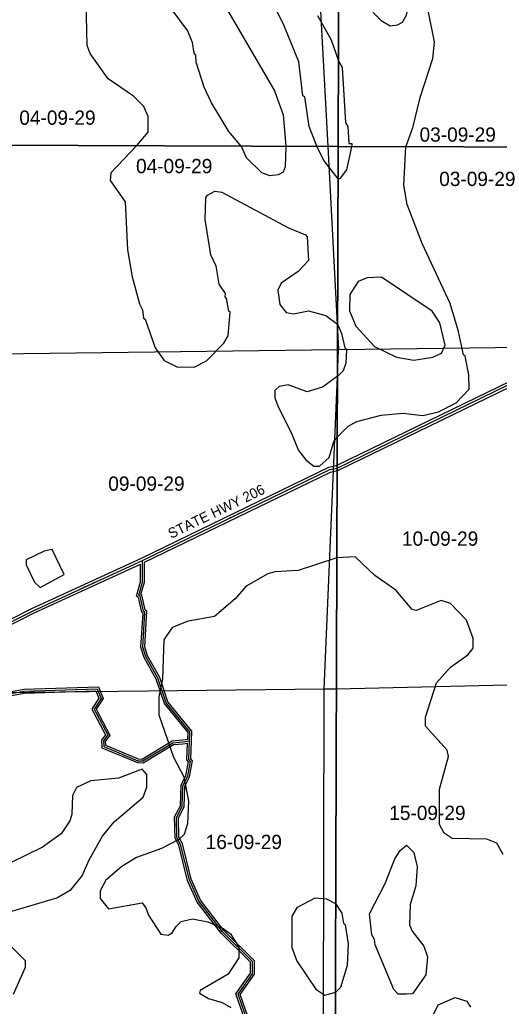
# Model space of a CAD drawing. Extents: x 418523 to 616617, y 1878279 to 2196743.
# Drawn here: x 532209 to 539778, y 1955739 to 1971295 of the extents above; entities that cross this region are included whole.
import ezdxf

# ---------------------------------------------------------------- set-up
doc = ezdxf.new("R2010")
doc.units = 0
for name, color, linetype in [('Level 1', 7, 'Continuous'), ('Level 2', 7, 'Continuous'), ('Level 22', 7, 'Continuous'), ('Level 23', 7, 'Continuous'), ('Level 28', 7, 'Continuous'), ('Level 31', 7, 'Continuous'), ('Level 32', 7, 'Continuous'), ('Level 34', 7, 'Continuous'), ('Level 5', 7, 'Continuous'), ('Level 63', 7, 'Continuous'), ('Level 7', 7, 'Continuous')]:
    doc.layers.add(name, color=color, linetype=linetype)

msp = doc.modelspace()

# ---------------------------------------------------------------- linework, layer by layer
at = {"layer": 'Level 1'}
for p, q in [((536956.11, 1971430.311), (537069.803, 1969297.732)), ((537069.803, 1969297.732), (537224.536, 1966395.271)), ((537224.536, 1966395.271), (537224.536, 1966395.265)), ((537224.536, 1966395.265), (537224.536, 1966395.259)), ((537224.536, 1966395.259), (537224.536, 1966395.253)), ((537224.536, 1966395.253), (537224.536, 1966395.248)), ((537224.536, 1966395.248), (537224.536, 1966395.243)), ((537224.536, 1966395.243), (537224.536, 1966395.238)), ((537224.536, 1966395.238), (537224.536, 1966395.234)), ((537224.536, 1966395.234), (537224.536, 1966395.23)), ((537224.536, 1966395.23), (537224.536, 1966395.226)), ((537224.536, 1966395.226), (537224.536, 1966395.221)), ((537224.536, 1966395.221), (537224.536, 1966395.218)), ((537224.536, 1966395.218), (537224.536, 1966395.215)), ((537224.536, 1966395.215), (537224.536, 1966395.211)), ((537224.536, 1966395.211), (537224.536, 1966395.208)), ((537224.536, 1966395.208), (537224.536, 1966395.206)), ((537224.536, 1966395.206), (537224.536, 1966395.203)), ((537224.536, 1966395.203), (537224.536, 1966395.201)), ((537224.536, 1966395.201), (537224.536, 1966395.198)), ((537224.536, 1966395.198), (537224.536, 1966395.196)), ((537224.536, 1966395.196), (537224.536, 1966395.194)), ((537224.536, 1966395.194), (537224.536, 1966395.192)), ((537224.536, 1966395.192), (537224.536, 1966395.191)), ((537224.536, 1966395.191), (537224.536, 1966395.189)), ((537224.536, 1966395.189), (537224.536, 1966395.187)), ((537224.536, 1966395.187), (537224.536, 1966395.186)), ((537224.536, 1966395.186), (537224.536, 1966395.184)), ((537224.536, 1966395.184), (537224.536, 1966395.182)), ((537224.536, 1966395.182), (537224.536, 1966395.181)), ((537224.536, 1966395.181), (537224.536, 1966395.18)), ((537224.536, 1966395.18), (537224.536, 1966395.179)), ((537224.536, 1966395.179), (537224.536, 1966395.178)), ((537224.536, 1966395.178), (537224.536, 1966395.177)), ((537224.536, 1966395.177), (537224.536, 1966395.176)), ((537224.536, 1966395.176), (537224.536, 1966395.176)), ((537224.536, 1966395.176), (537224.536, 1966395.175)), ((537224.536, 1966395.175), (537224.536, 1966395.174)), ((537224.537, 1966395.174), (537240.422, 1966097.307)), ((531826.141, 1966027.543), (537223.575, 1966097.09)), ((537222.18, 1965664.153), (537240.422, 1966097.307)), ((537223.576, 1966097.09), (537240.422, 1966097.307)), ((537240.422, 1966097.307), (542631.203, 1966156.93)), ((537014.909, 1960742.321), (537222.178, 1965664.107)), ((537222.178, 1965664.144), (537222.179, 1965664.146)), ((537222.178, 1965664.142), (537222.178, 1965664.144)), ((537222.178, 1965664.132), (537222.178, 1965664.142)), ((537222.178, 1965664.123), (537222.178, 1965664.132)), ((537222.178, 1965664.115), (537222.178, 1965664.123)), ((537222.178, 1965664.107), (537222.178, 1965664.115)), ((537222.18, 1965664.148), (537222.18, 1965664.153)), ((537222.18, 1965664.146), (537222.18, 1965664.148)), ((537206.318, 1960746.789), (542261.9, 1960864.823)), ((531910.485, 1960685.025), (537014.909, 1960742.321)), ((537003.66, 1955436.702), (537014.909, 1960742.321)), ((537014.909, 1960742.321), (537206.317, 1960746.789))]:
    msp.add_line(p, q, dxfattribs=at)
at = {"layer": 'Level 22'}
for p, q in [((537217.539, 1964225.634), (540185.221, 1965667.858)), ((537217.51, 1964225.621), (537217.538, 1964225.634))]:
    msp.add_line(p, q, dxfattribs=at)
for points in [[(534147.632, 1962769.778), (537102.218, 1964200.901), (537217.51, 1964225.621)], [(531208.135, 1961363.567), (532419.236, 1961976.235), (534147.632, 1962769.778)]]:
    msp.add_lwpolyline(points, dxfattribs=at)
at = {"layer": 'Level 23'}
for p, q in [((537217.683, 1964270.177), (540168.109, 1965704.016)), ((537230.637, 1964187.523), (540156.65, 1965609.497)), ((537204.387, 1964263.716), (537217.682, 1964270.177)), ((537217.407, 1964184.688), (537230.637, 1964187.524))]:
    msp.add_line(p, q, dxfattribs=at)
for points in [[(534130.568, 1962805.957), (537089.119, 1964239.003), (537204.387, 1964263.716)], [(534177.534, 1962739.814), (537115.317, 1964162.8), (537217.406, 1964184.688)], [(531193.945, 1961401.216), (532401.856, 1962012.271), (534130.567, 1962805.957)], [(531238.924, 1961334.314), (532436.615, 1961940.198), (534117.44, 1962711.899)]]:
    msp.add_lwpolyline(points, dxfattribs=at)
at = {"layer": 'Level 31'}
for points in [[(534890.189, 1959922.447), (534896.059, 1960066.071), (534522.694, 1960525.873), (534390.964, 1960909.965), (534200.375, 1961252.432), (534151.039, 1961402.785), (534186.19, 1961952.879), (534161.487, 1961969.689), (534112.109, 1962202.956), (534087.407, 1962219.766), (534146.5, 1962427.946), (534147.632, 1962769.778)], [(531325.939, 1960532.941), (532275.307, 1960707.561), (533430.219, 1960745.875), (533492.876, 1960592.931), (533382.484, 1960423.836), (533597.931, 1960016.915), (533529.375, 1959924.047), (533534.477, 1959835.662), (534073.998, 1959610.584), (534150.169, 1959606.695), (534625.046, 1959895.321), (534780.313, 1959908.263), (534890.189, 1959922.447)], [(535829.069, 1955427.503), (535655.782, 1955928.458), (535882.238, 1956252.461), (535882.865, 1956444.469), (535409.481, 1956912.951), (535036.16, 1957397.837), (534887.423, 1957731.798), (534747.683, 1958290.833), (534689.949, 1958399.393), (534682.74, 1958716.523), (534775.056, 1958891.137), (534784.698, 1959216.213), (534860.105, 1959365.791), (534902.775, 1959599.116), (534877.808, 1959632.655), (534890.189, 1959922.447)]]:
    msp.add_lwpolyline(points, dxfattribs=at)
at = {"layer": 'Level 32'}
for points in [[(534861.248, 1959948.96), (534865.62, 1960055.964), (534496.045, 1960511.099), (534363.452, 1960897.708), (534172.765, 1961240.351), (534120.73, 1961398.926), (534155.158, 1961937.707), (534134.635, 1961951.673), (534085.257, 1962184.941), (534052.637, 1962207.14), (534116.514, 1962432.17), (534117.44, 1962711.899)], [(534920.165, 1959921.221), (534926.497, 1960076.179), (534549.343, 1960540.647), (534418.476, 1960922.222), (534227.986, 1961264.513), (534181.346, 1961406.644), (534217.22, 1961968.051), (534188.339, 1961987.705), (534138.96, 1962220.971), (534122.177, 1962232.393), (534176.486, 1962423.721), (534177.534, 1962739.814)], [(531320.511, 1960562.446), (532272.078, 1960737.471), (533450.072, 1960776.551), (533526.61, 1960589.724), (533417.273, 1960422.244), (533633.274, 1960014.276), (533559.951, 1959914.951), (533563.347, 1959856.125), (534080.735, 1959640.28), (534142.477, 1959637.127), (534615.508, 1959924.63), (534777.145, 1959938.103), (534861.248, 1959948.96)], [(531331.365, 1960503.436), (532278.535, 1960677.651), (533410.365, 1960715.199), (533459.142, 1960596.138), (533347.695, 1960425.426), (533562.589, 1960019.552), (533498.8, 1959933.143), (533505.608, 1959815.2), (534067.26, 1959580.888), (534157.86, 1959576.262), (534634.585, 1959866.011), (534783.48, 1959878.422), (534858.695, 1959888.131)], [(535787.051, 1955457.2), (535622.429, 1955933.106), (535852.268, 1956261.95), (535852.824, 1956431.991), (535386.942, 1956893.048), (535010.209, 1957382.367), (534858.952, 1957721.983), (534719.47, 1958279.991), (534660.117, 1958391.593), (534652.57, 1958723.645), (534745.275, 1958898.996), (534754.908, 1959223.766), (534831.37, 1959375.437), (534870.915, 1959591.672), (534847.38, 1959623.289), (534858.695, 1959888.131)], [(535850.313, 1955457.862), (535689.135, 1955923.809), (535912.208, 1956242.972), (535912.906, 1956456.946), (535432.02, 1956932.852), (535062.111, 1957413.307), (534915.894, 1957741.613), (534775.897, 1958301.674), (534719.78, 1958407.192), (534712.91, 1958709.402), (534804.837, 1958883.279), (534814.488, 1959208.66), (534888.839, 1959356.143), (534934.635, 1959606.561), (534908.235, 1959642.021), (534920.162, 1959921.166)]]:
    msp.add_lwpolyline(points, dxfattribs=at)
at = {"layer": 'Level 5'}
msp.add_lwpolyline([(532534.084, 1962341.68), (532909.899, 1962548.87), (532719.408, 1962941.306), (532594.295, 1962916.684), (532310.401, 1962775.886), (532310.142, 1962700.855), (532442.64, 1962425.331), (532534.084, 1962341.68)], close=True, dxfattribs=at)
at = {"layer": 'Level 63'}
for points in [[(497565.655, 1969446.889), (537233.896, 1969297.112), (537381.015, 2014754.121), (497762.102, 2014904.337), (497565.655, 1969446.889)], [(537233.895, 1969297.112), (576901.845, 1969190.287), (576999.639, 2014646.963), (537381.014, 2014754.121), (537233.895, 1969297.112)], [(497370.053, 1923990.389), (537087.279, 1923840.983), (537233.896, 1969297.112), (497565.655, 1969446.889), (497370.053, 1923990.389)], [(537087.28, 1923840.983), (576804.214, 1923734.416), (576901.847, 1969190.287), (537233.897, 1969297.112), (537087.28, 1923840.983)]]:
    msp.add_lwpolyline(points, dxfattribs=at)
at = {"layer": 'Level 7'}
for p, q in [((534058.105, 1969311.672), (534055.655, 1969309.112)), ((535708.675, 1969297.975), (535704.492, 1969302.887)), ((536408.571, 1969300.229), (536408.932, 1969295.724)), ((536900.774, 1969294.121), (536899.11, 1969298.376)), ((537450.991, 1969296.528), (537450.978, 1969292.358)), ((538302.966, 1969294.233), (538301.279, 1969289.609))]:
    msp.add_line(p, q, dxfattribs=at)
for points in [[(537252.527, 1975054.057), (537252.83, 1975053.472), (537302.822, 1975044.973), (537352.316, 1974878.08), (537418.649, 1974769.478), (537649.678, 1974035.123), (537674.689, 1974026.723), (537848.251, 1973567.665), (537906.055, 1973392.411), (537955.838, 1973325.551), (538104.658, 1972941.593), (538220.744, 1972749.461), (538294.821, 1972457.465), (538336.413, 1972423.984), (538410.649, 1972182), (538551.586, 1971939.786), (538748.459, 1970947.105), (538722.603, 1970680.408), (538520.479, 1970047.5), (538410.634, 1969589.358), (538302.964, 1969294.233)], [(536899.11, 1969298.376), (536776.775, 1969611.326), (536711.585, 1970078.356), (536678.275, 1970095.166), (536613.314, 1970628.888), (536381.718, 1971196.509), (536133.293, 1971705.847), (536108.68, 1971830.961), (535851.428, 1972190.276), (535776.555, 1972248.856), (535567.951, 1972182.851), (535417.311, 1972008.276), (535383.443, 1971841.651), (535507.084, 1971407.762), (536228.373, 1970171.632), (536368.882, 1969796.036), (536408.571, 1969300.229)], [(534058.105, 1969311.672), (534233.856, 1969519.5), (534234.672, 1969769.586), (534168.467, 1969928.209), (534002.27, 1970087.121), (533603.006, 1970363.531), (533320.872, 1970764.587), (533271.249, 1970889.8), (533256.826, 1971581.746)], [(535704.492, 1969302.887), (535509.356, 1969532.047), (535235.722, 1969983.095), (535119.825, 1970233.579), (534996.055, 1970625.776), (534988.043, 1970734.189), (534963.172, 1970767.6), (534938.678, 1970934.423), (534855.933, 1971126.416), (534631.832, 1971427.251)], [(536907.468, 1971361.54), (537122.97, 1970977.383), (537238.257, 1970644.523)], [(537238.256, 1970644.523), (537238.598, 1970643.537), (537296.63, 1970543.306), (537352.177, 1969676.156), (537385.289, 1969609.335), (537401.114, 1969342.538), (537451.135, 1969342.379), (537450.989, 1969296.528)], [(534055.655, 1969309.112), (533647.143, 1968882.187), (533638.375, 1968757.174), (533870.745, 1968422.969), (533909.979, 1967664.222), (533983.638, 1967238.843), (534099.007, 1966813.295), (534148.73, 1966721.433), (534164.953, 1966588.021), (534189.924, 1966571.251), (534346.875, 1966120.592), (534487.941, 1965920.069), (534687.687, 1965819.38), (534962.794, 1965818.493), (535154.857, 1965917.908), (535430.839, 1966192.128), (535497.889, 1966308.641), (535532.434, 1966683.641), (535507.493, 1966700.411), (535474.769, 1966900.586), (535449.858, 1966925.696), (535458.357, 1966975.677), (535358.812, 1967126.059), (535309.676, 1967409.625), (535226.901, 1967584.978), (535136.96, 1968143.81), (535146.405, 1968485.568), (535171.545, 1968527.159), (535288.487, 1968593.482), (535396.79, 1968576.453), (536453.714, 1968014.515), (536720.122, 1967905.296), (536745.033, 1967871.885), (536768.83, 1967496.646), (536601.549, 1967322.141), (536334.195, 1967139.592), (536283.815, 1967031.389), (536316.45, 1966806.175), (536416.095, 1966680.833), (536532.738, 1966655.434), (536766.283, 1966704.698), (537041.16, 1966628.79), (537224.127, 1966494.819), (537224.852, 1966493.173)], [(536408.932, 1969295.724), (536398.427, 1968973.396), (536364.828, 1968890.134), (536289.666, 1968848.711), (536156.224, 1968832.46), (536031.34, 1968882.869), (535790.33, 1969117.071), (535708.675, 1969297.975)], [(536900.774, 1969294.121), (537007.31, 1969071.466), (537231.48, 1968787.313), (537232.253, 1968787.465)], [(537219.106, 1964711.523), (537394.038, 1964885.344), (537527.65, 1964959.947), (537911.447, 1965058.745), (538253.335, 1965091.011), (538570.023, 1965056.654), (538820.308, 1965114.188), (539095.862, 1965255.026), (539304.954, 1965471.113), (539297.34, 1965696.228), (539239.934, 1965988.165), (539214.983, 1966013.275), (539132.795, 1966380.332), (539000.855, 1966822.581), (538562.03, 1967765.997), (538322.274, 1968383.678), (538273.198, 1968683.945), (538301.279, 1969289.609)], [(537232.254, 1968787.465), (537273.192, 1968795.524), (537373.652, 1968928.578), (537450.978, 1969292.358)], [(537224.853, 1966493.173), (537290.332, 1966344.566), (537339.636, 1966119.322), (537364.578, 1966094.211), (537355.521, 1965877.506), (537313.481, 1965760.923), (537222.199, 1965670.223)], [(537222.198, 1965670.223), (537221.49, 1965669.52), (536987.547, 1965503.543), (536745.533, 1965429.298), (536445.784, 1965538.656), (536303.96, 1965514.074), (536237.08, 1965447.611), (536236.682, 1965330.899), (536286.275, 1965189.016), (536493.377, 1964788.22), (536609.175, 1964504.395), (536725.43, 1964353.972), (536850.144, 1964253.552), (536941.846, 1964253.253), (537092.358, 1964394.478), (537168.165, 1964644.306), (537218.415, 1964710.837), (537219.105, 1964711.523)], [(537212.973, 1962810.219), (537212.306, 1962810.183), (536603.135, 1962612.041), (536236.236, 1962588.205), (536127.765, 1962555.222), (535785.36, 1962364.593), (535609.639, 1962165.076), (535283.635, 1961882.686), (534866.557, 1961808.998), (534616.143, 1961709.752), (534482.173, 1961518.436), (534463.512, 1960901.611), (534404.235, 1960618.374), (534403.33, 1960334.937), (534634.626, 1959667.275), (534800.365, 1959358.31), (534874.153, 1958974.572), (534856.339, 1958616.173), (534805.77, 1958449.609), (534722.14, 1958366.506), (534446.585, 1958225.669), (534054.319, 1958085.231), (533820.475, 1957944.264), (533569.664, 1957728.306), (533477.444, 1957561.871), (533477.056, 1957436.827), (533609.911, 1957278.006), (534143.733, 1957368.005), (534201.855, 1957292.784), (534243.148, 1957175.951), (534433.937, 1956875.217), (534550.58, 1956858.188), (534617.401, 1956899.641), (534676.081, 1956999.473), (534759.671, 1957074.246), (534934.875, 1957115.37), (535176.491, 1957072.901), (535417.919, 1956963.782), (535534.333, 1956880.022), (535667.069, 1956671.189), (535666.542, 1956504.465), (535498.962, 1956246.556), (535056.326, 1955989.565), (535047.856, 1955947.924), (535189.311, 1955864.104), (535405.827, 1955796.725), (535538.981, 1955721.235)], [(539839.943, 1958133.359), (539740.498, 1958308.711), (539582.303, 1958375.931), (539032.141, 1958386.034), (538907.356, 1958469.784), (538832.752, 1958603.426), (538834.543, 1959161.959), (538977.928, 1959678.363), (538953.246, 1959778.466), (538612.662, 1960154.71), (538613.12, 1960296.423), (538789.916, 1960837.698), (539007.446, 1961087.106), (539283.16, 1961277.965), (539366.891, 1961386.068), (539367.348, 1961536.122), (539259.921, 1961828.227), (539010.681, 1962087.471), (538860.756, 1962137.98), (538468.46, 1961980.831), (538401.828, 1961997.73), (538144.347, 1962298.653), (537811.646, 1962533.155), (537504.154, 1962825.907), (537212.974, 1962810.219)], [(532084.227, 1957241.235), (532793.5, 1957447.349), (533019.013, 1957580.015), (533194.764, 1957796.202), (533303.912, 1958045.94), (533513.53, 1958420.421), (533697.651, 1958644.909), (534157.425, 1959035.244), (534216.265, 1959193.438), (534216.921, 1959393.513), (534142.158, 1959477.104), (533766.561, 1959336.596), (533332.942, 1959296.319), (533107.539, 1959188.674), (533040.42, 1959063.85), (533031.134, 1958763.742), (532997.465, 1958663.84), (532863.425, 1958455.853), (532570.971, 1958248.365), (532061.674, 1957999.902)], [(537190.335, 1955957.692), (537023.443, 1955908.229), (536898.689, 1955991.989), (536583.374, 1956459.836), (536509.009, 1956660.14), (536510.6, 1957160.321), (536594.42, 1957301.776), (536870.015, 1957450.953), (537053.349, 1957433.685), (537194.843, 1957358.206), (537195.385, 1957357.387)], [(537195.386, 1957357.387), (537294.389, 1957207.823), (537318.872, 1957049.37), (537343.813, 1957024.26), (537392.889, 1956724.023), (537375.104, 1956382.265), (537273.957, 1956032.466), (537190.872, 1955958.171)], [(532113.4, 1955932.324), (532298.136, 1956356.886), (532298.465, 1956456.929), (532032.545, 1956724.541)], [(537190.871, 1955958.171), (537190.335, 1955957.692), (537190.335, 1955957.692)], [(538731.378, 1955585.964), (538815.297, 1955760.76), (539082.461, 1955876.586), (539265.656, 1955817.646), (539323.72, 1955725.786)]]:
    msp.add_lwpolyline(points, dxfattribs=at)
for points in [[(538057.358, 1971199.421), (538174.13, 1971215.733), (538249.291, 1971257.156), (538316.311, 1971365.329), (538350.278, 1971556.934), (538309.542, 1971848.87), (538152.223, 1972182.816), (538002.855, 1972391.719), (537836.619, 1972542.301), (537678.454, 1972617.85), (537553.44, 1972626.579), (537444.839, 1972560.246), (537459.978, 1972085.035), (537484.929, 1972059.934), (537492.93, 1971959.862), (537517.881, 1971943.121), (537550.705, 1971776.298), (537666.632, 1971534.154), (537915.903, 1971283.241), (538057.358, 1971199.421)], [(538431.076, 1965924.092), (538731.352, 1965973.127), (538864.954, 1966039.391), (538923.704, 1966164.245), (538841.456, 1966514.631), (538716.991, 1966698.454), (537918.432, 1967234.536), (537693.317, 1967226.913), (537551.405, 1967169.02), (537417.375, 1966961.033), (537416.519, 1966702.606), (537515.806, 1966460.562), (537806.567, 1966142.829), (538156.138, 1965974.99), (538431.076, 1965924.092)], [(538307.343, 1955929.126), (538182.29, 1955929.515), (538115.827, 1956004.736), (537817.979, 1956705.978), (537809.897, 1956789.37), (537768.446, 1956864.531), (537727.839, 1957198.119), (537979.467, 1957672.473), (538130.765, 1958063.784), (538214.555, 1958196.908), (538314.846, 1958279.941), (538431.2, 1958162.881), (538480.495, 1957937.636), (538462.849, 1957637.589), (538370.231, 1957346.111), (538360.846, 1957021.023), (538402.209, 1956920.861), (538584.857, 1956686.848), (538642.691, 1956519.925), (538616.765, 1956236.558), (538407.375, 1955937.138), (538307.343, 1955929.126)]]:
    msp.add_lwpolyline(points, close=True, dxfattribs=at)

# ---------------------------------------------------------------- texts
at = {"layer": 'Level 2'}
for s, p in [('04-09-29', (532202.526, 1969638.296)), ('03-09-29', (538519.979, 1969371.789)), ('04-09-29', (534045.121, 1968874.946)), ('03-09-29', (538829.954, 1968672.495)), ('09-09-29', (533606.565, 1963867.82)), ('10-09-29', (538242.24, 1963000.602)), ('15-09-29', (538041.386, 1958676.211)), ('16-09-29', (535143.62, 1958217.754))]:
    msp.add_text(s, height=225, dxfattribs=at).set_placement(p)
at = {"layer": 'Level 28'}
msp.add_text('STATE HWY 206', height=160, rotation=25.8435389, dxfattribs=at).set_placement((534598.63, 1963108.337))
at = {"layer": 'Level 34'}
for rotation, p in [(25.8435389, (535514.72, 1963418.072)), (24.66005, (533171.865, 1962308.031))]:
    msp.add_text('STATE HWY 206', height=25, rotation=rotation, dxfattribs=at).set_placement(p)

doc.saveas('drawing.dxf')
